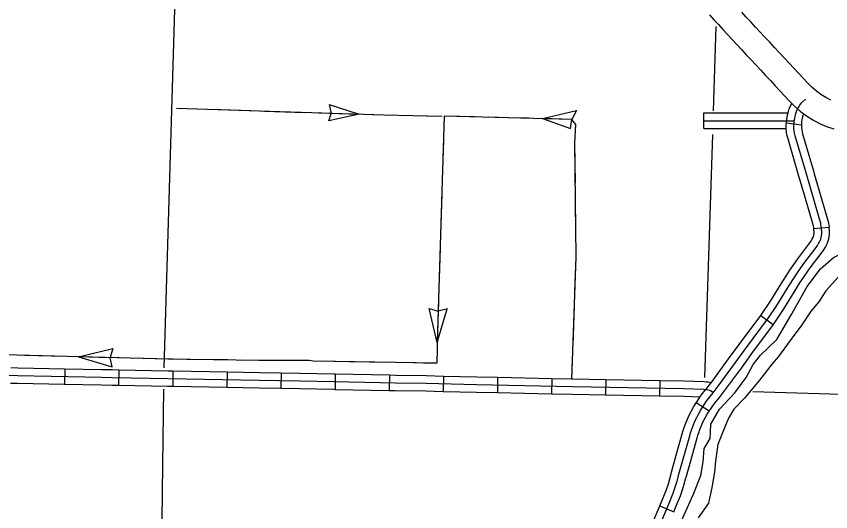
# Model space of a CAD drawing. Extents: x 1196286 to 1268366, y 2040822 to 2082115.
# Drawn here: x 1221760 to 1224740, y 2061367 to 2063179 of the extents above; entities that cross this region are included whole.
import ezdxf

# ---------------------------------------------------------------- set-up
doc = ezdxf.new("R2010")
doc.units = 0
for name, color, linetype in [('60', 7, 'Continuous'), ('61', 7, 'Continuous'), ('62', 7, 'Continuous'), ('63', 7, 'Continuous'), ('Level 69', 7, 'Continuous'), ('Level 71', 7, 'Continuous'), ('Level 87', 7, 'Continuous')]:
    doc.layers.add(name, color=color, linetype=linetype)

msp = doc.modelspace()

# ---------------------------------------------------------------- linework, layer by layer
at = {"layer": '60'}
for points in [[(1222358.8, 2063861.1), (1222299.8, 2061893.3)], [(1224320, 2063141.6), (1224310, 2062834.1)], [(1224307.2, 2062746.5), (1224278.4, 2061858.6)], [(1222298.2, 2061816), (1222294.8, 2061538.3)], [(1224455.4, 2061807.3), (1226311, 2061751.3)], [(1222294.8, 2061538.3), (1222274.9, 2059919.6)]]:
    msp.add_lwpolyline(points, dxfattribs=at)
at = {"layer": '61'}
for p, q in [((1221937.5, 2061889.1), (1221936.4, 2061832.8)), ((1222135.5, 2061885.1), (1222134.3, 2061828.9)), ((1222333.3, 2061880.9), (1222332.4, 2061824.7)), ((1222531.3, 2061877.7), (1222530.4, 2061821.5)), ((1222729.3, 2061874.5), (1222728.3, 2061818.2)), ((1222927.3, 2061869.9), (1222926.3, 2061813.6)), ((1223125.3, 2061866.3), (1223124.2, 2061810)), ((1223323.3, 2061862.4), (1223322.1, 2061806.2)), ((1223521.2, 2061858.1), (1223520.1, 2061801.9)), ((1223719.2, 2061853.9), (1223718, 2061797.7)), ((1223917.1, 2061849.9), (1223916, 2061793.7)), ((1224115.1, 2061846), (1224114, 2061789.8))]:
    msp.add_line(p, q, dxfattribs=at)
for points in [[(1221937.5, 2061889.1), (1221765.4, 2061892.4), (1221739.6, 2061893)], [(1222135.5, 2061885.1), (1222111, 2061885.7), (1222072.6, 2061886.4), (1221937.5, 2061889.1)], [(1222333.3, 2061880.9), (1222314.4, 2061881.2), (1222135.5, 2061885.1)], [(1222072.1, 2061858.3), (1221764.9, 2061864.3), (1221411.8, 2061871.7)], [(1224309.8, 2061802.5), (1224302.2, 2061807.9), (1224298.1, 2061810.2), (1224292.7, 2061811.8), (1224287.8, 2061812.8), (1224282.6, 2061813.2), (1224275, 2061813.7), (1224202.7, 2061816.2), (1223795.5, 2061824.2), (1223444.3, 2061831.6), (1223259.4, 2061835.8), (1223147.1, 2061837.7), (1222921.7, 2061841.8), (1222797.3, 2061845.1), (1222649.1, 2061847.7), (1222313.9, 2061853.1), (1222110.4, 2061857.5), (1222072.1, 2061858.3)], [(1222531.3, 2061877.7), (1222333.3, 2061880.9)], [(1222729.3, 2061874.5), (1222649.5, 2061875.8), (1222531.3, 2061877.7)], [(1222927.3, 2061869.9), (1222922.3, 2061870), (1222797.9, 2061873.3), (1222729.3, 2061874.5)], [(1223125.3, 2061866.3), (1222927.3, 2061869.9)], [(1223323.3, 2061862.4), (1223260, 2061863.9), (1223147.6, 2061865.9), (1223125.3, 2061866.3)], [(1223521.2, 2061858.1), (1223444.9, 2061859.7), (1223323.3, 2061862.4)], [(1223719.2, 2061853.9), (1223521.2, 2061858.1)], [(1223917.1, 2061849.9), (1223796, 2061852.3), (1223719.2, 2061853.9)], [(1221936.4, 2061832.8), (1221764.3, 2061836.2), (1221738.4, 2061836.7)], [(1222134.3, 2061828.9), (1222109.8, 2061829.4), (1222071.5, 2061830.2), (1221936.4, 2061832.8)], [(1222332.4, 2061824.7), (1222313.3, 2061825), (1222134.3, 2061828.9)], [(1222530.4, 2061821.5), (1222332.4, 2061824.7)], [(1224115.1, 2061846), (1223917.1, 2061849.9)], [(1224302.2, 2061838.7), (1224291.6, 2061840.7), (1224284.8, 2061841.3), (1224276.5, 2061841.8), (1224203.5, 2061844.3), (1224115.1, 2061846)], [(1222728.3, 2061818.2), (1222648.6, 2061819.6), (1222530.4, 2061821.5)], [(1222926.3, 2061813.6), (1222921.1, 2061813.7), (1222796.7, 2061817), (1222728.3, 2061818.2)], [(1223124.2, 2061810), (1222926.3, 2061813.6)], [(1223322.1, 2061806.2), (1223258.9, 2061807.6), (1223146.6, 2061809.6), (1223124.2, 2061810)], [(1223520.1, 2061801.9), (1223443.7, 2061803.5), (1223322.1, 2061806.2)], [(1223718, 2061797.7), (1223520.1, 2061801.9)], [(1223916, 2061793.7), (1223794.9, 2061796.1), (1223718, 2061797.7)], [(1224114, 2061789.8), (1223916, 2061793.7)], [(1224261.3, 2061786.1), (1224202, 2061788.1), (1224114, 2061789.8)]]:
    msp.add_lwpolyline(points, dxfattribs=at)
at = {"layer": '62'}
for points in [[(1224264.5, 2061499.8), (1224273.4, 2061549.8), (1224277.1, 2061598.9), (1224298.6, 2061634.7), (1224299.7, 2061659.2), (1224300.9, 2061687.8), (1224332.8, 2061742.5), (1224389.7, 2061802.6), (1224431.1, 2061858.5), (1224456.3, 2061905.4), (1224483.2, 2061939.3), (1224542.7, 2061997.2), (1224597.2, 2062090.9), (1224654.3, 2062190.8), (1224702.4, 2062255.2), (1224750.3, 2062297.6), (1224787.1, 2062314.8), (1224818.9, 2062334.8)], [(1224768.1, 2062226.9), (1224721.9, 2062174.9), (1224697, 2062135.4), (1224668.2, 2062101.8), (1224633.7, 2062051), (1224591.4, 2061993), (1224548.3, 2061935.1), (1224525.8, 2061908.2), (1224479.3, 2061848.8), (1224424.2, 2061782.3), (1224385.1, 2061742.5), (1224365.5, 2061709.3), (1224351.5, 2061674.6), (1224326.5, 2061613.4), (1224318.1, 2061553.2), (1224314.7, 2061511.9), (1224304.8, 2061455.8), (1224292.5, 2061399.1), (1224254.6, 2061345.5)], [(1224132.8, 2061094.6), (1224132.4, 2061097.8), (1224128, 2061137.2), (1224139.2, 2061181.4), (1224141.2, 2061210.7), (1224161.2, 2061252.3), (1224175.1, 2061292.8), (1224204.2, 2061356), (1224237.1, 2061429), (1224264.5, 2061499.8)]]:
    msp.add_lwpolyline(points, dxfattribs=at)
at = {"layer": '63'}
for p, q in [((1222904.4, 2062856.9), (1222912.6, 2062823.6)), ((1222904.4, 2062856.9), (1223014.2, 2062821.5)), ((1222903.8, 2062796.8), (1222912.6, 2062823.6)), ((1223014.2, 2062821.5), (1222903.8, 2062796.8)), ((1223684.9, 2062805.1), (1223810, 2062835.3)), ((1223810, 2062835.3), (1223792.5, 2062802.4)), ((1223684.9, 2062805.1), (1223787.9, 2062769.3)), ((1223787.9, 2062769.3), (1223792.5, 2062802.4)), ((1223300.3, 2061985.6), (1223270.4, 2062110.8)), ((1223270.6, 2062110.9), (1223303.4, 2062101.1)), ((1223300.3, 2061985.6), (1223337, 2062109)), ((1223337.2, 2062108.9), (1223303.8, 2062101)), ((1221987.8, 2061933.8), (1222113, 2061963.8)), ((1222113, 2061963.8), (1222103.2, 2061930.9)), ((1221987.8, 2061933.8), (1222111.2, 2061897.2)), ((1222111.2, 2061897.2), (1222103.2, 2061930.5))]:
    msp.add_line(p, q, dxfattribs=at)
for points in [[(1222346.3, 2062843.3), (1223105.6, 2062818.5), (1223318.7, 2062814)], [(1222346.3, 2062843.3), (1222420.6, 2062840.9)], [(1222470, 2062839.3), (1222618.5, 2062834.4)], [(1222667.9, 2062832.8), (1222816.3, 2062828)], [(1222865.8, 2062826.3), (1223014.2, 2062821.5)], [(1223063.7, 2062819.9), (1223105.6, 2062818.5), (1223212.2, 2062816.3)], [(1223261.7, 2062815.2), (1223318.7, 2062814)], [(1223325.7, 2062813.9), (1223302.5, 2062066.8), (1223298.1, 2061910.4)], [(1223437.5, 2062811.1), (1223325.7, 2062813.9), (1223324.5, 2062777.3)], [(1223793.2, 2061851), (1223808.2, 2062299), (1223804, 2062716.3), (1223806.9, 2062783.8), (1223792.5, 2062802.4), (1223325.7, 2062813.9)], [(1223561.2, 2062808.1), (1223487, 2062809.9)], [(1223635.5, 2062806.3), (1223561.2, 2062808.1)], [(1223806.1, 2062766.4), (1223806.9, 2062783.8), (1223792.5, 2062802.4), (1223684.9, 2062805.1)], [(1223323, 2062727.8), (1223318.4, 2062579.4)], [(1223805.5, 2062568.5), (1223804, 2062716.3), (1223804, 2062717)], [(1223316.9, 2062529.9), (1223312.3, 2062381.5)], [(1223807.5, 2062370.5), (1223806, 2062519)], [(1223310.7, 2062332), (1223306.1, 2062183.6)], [(1223804, 2062172.6), (1223808.2, 2062299), (1223808, 2062321)], [(1223304.6, 2062134.1), (1223302.5, 2062066.8), (1223300.3, 2061985.6)], [(1223797.3, 2061974.7), (1223802.3, 2062123.1)], [(1223298.1, 2061910.4), (1222846.3, 2061918.1), (1222831.8, 2061920.1), (1222647.1, 2061920.8), (1222314.4, 2061925.1), (1221255.1, 2061953.2)], [(1221938.3, 2061935.1), (1221789.9, 2061939)], [(1222062, 2061931.8), (1221987.8, 2061933.8)], [(1222136.3, 2061929.8), (1222062, 2061931.8)], [(1222334.2, 2061924.9), (1222314.4, 2061925.1), (1222185.7, 2061928.5)], [(1222532.2, 2061922.3), (1222383.7, 2061924.2)], [(1222730.2, 2061920.5), (1222647.1, 2061920.8), (1222581.7, 2061921.6)], [(1222928, 2061916.7), (1222846.3, 2061918.1), (1222831.8, 2061920.1), (1222779.7, 2061920.3)], [(1223126, 2061913.3), (1222977.5, 2061915.8)], [(1223249.7, 2061911.2), (1223175.5, 2061912.5)], [(1223298.9, 2061936.2), (1223298.1, 2061910.4), (1223249.7, 2061911.2)], [(1223793.2, 2061851), (1223795.6, 2061925.2)]]:
    msp.add_lwpolyline(points, dxfattribs=at)
at = {"layer": 'Level 69'}
msp.add_line((1224275.4, 2062769.4), (1224275.4, 2062825.7), dxfattribs=at)
for points in [[(1224275.4, 2062825.7), (1224473.4, 2062825.6)], [(1224473.4, 2062825.6), (1224583.7, 2062825.6)], [(1224275.4, 2062797.5), (1224606.8, 2062797.4)], [(1224275.4, 2062769.4), (1224473.4, 2062769.3)], [(1224473.4, 2062769.3), (1224576.8, 2062769.3)]]:
    msp.add_lwpolyline(points, dxfattribs=at)
at = {"layer": 'Level 71'}
for p, q in [((1224577.6, 2062789.7), (1224633.4, 2062782.8)), ((1224734.3, 2062406.4), (1224678.2, 2062402.5)), ((1224678.2, 2062402.5), (1224678.2, 2062402.1)), ((1224484.4, 2062085.4), (1224529.5, 2062051.9)), ((1224295.1, 2061735.4), (1224247.6, 2061765.5)), ((1224247.6, 2061765.5), (1224247.6, 2061765.5)), ((1224114.2, 2061389.1), (1224166, 2061367.3))]:
    msp.add_line(p, q, dxfattribs=at)
for points in [[(1224707, 2062395.2), (1224706.6, 2062398.8), (1224706.2, 2062404.9), (1224705.5, 2062410.8), (1224704.3, 2062417.3), (1224703.2, 2062422.6), (1224697.8, 2062441.8), (1224649.6, 2062606.5), (1224609.6, 2062742.5), (1224607.5, 2062751.3), (1224606.1, 2062760.8), (1224604.9, 2062768.2), (1224604.7, 2062775.3), (1224605.1, 2062782.7), (1224605.9, 2062789.5), (1224606.8, 2062797.4), (1224608.2, 2062805), (1224609.7, 2062813.2), (1224612.3, 2062824.1), (1224614.5, 2062831.4), (1224617.8, 2062839.3), (1224621.8, 2062846.2), (1224627, 2062854.4), (1224634.5, 2062863.5), (1224647.9, 2062876.6)], [(1224577.6, 2062789.7), (1224578, 2062792.8), (1224579, 2062801.6), (1224580.5, 2062810.1), (1224582.1, 2062819), (1224585.2, 2062831.5), (1224588, 2062840.8), (1224592.5, 2062851.7), (1224597.7, 2062860.7)], [(1224633.4, 2062782.8), (1224633.8, 2062786.2), (1224634.6, 2062793.3), (1224635.9, 2062800), (1224637.2, 2062807.4), (1224639.4, 2062816.6), (1224641.3, 2062822.7)], [(1224626, 2062587.1), (1224622.6, 2062598.6), (1224582.5, 2062735.2), (1224579.9, 2062746), (1224578.3, 2062756.5), (1224576.9, 2062765.6), (1224576.6, 2062775.6), (1224577, 2062785), (1224577.6, 2062789.7)], [(1224633.4, 2062782.8), (1224633.1, 2062780.4), (1224632.9, 2062775.1), (1224633, 2062770.8), (1224633.9, 2062765), (1224635.1, 2062756.7), (1224636.8, 2062749.8), (1224676.6, 2062614.4), (1224679.9, 2062602.9)], [(1224679.9, 2062602.9), (1224724.9, 2062449.6), (1224730.6, 2062429.2), (1224731.9, 2062422.6), (1224733.3, 2062415.1), (1224734.2, 2062407.6), (1224734.3, 2062406.4)], [(1224678.2, 2062402.1), (1224677.7, 2062406.5), (1224676.7, 2062412), (1224675.9, 2062416), (1224670.8, 2062434.1), (1224626, 2062587.1)], [(1224309.8, 2061802.5), (1224328.1, 2061826.4), (1224428, 2061962.7), (1224512.4, 2062076), (1224543.2, 2062121.9), (1224582.2, 2062185.5), (1224601.3, 2062215.9), (1224619.3, 2062243.2), (1224641.9, 2062275.5), (1224686.2, 2062333.7), (1224691.4, 2062341), (1224695.8, 2062348.5), (1224700.4, 2062357.1), (1224703.3, 2062364), (1224705.5, 2062371.9), (1224706.5, 2062378.1), (1224707.1, 2062383.3), (1224707.3, 2062388.1), (1224707.2, 2062393.6), (1224707, 2062395.2)], [(1224590.5, 2062250.6), (1224596, 2062259), (1224619.2, 2062292.1), (1224663.5, 2062350.4), (1224667.8, 2062356.4), (1224671.3, 2062362.3), (1224675, 2062369.2), (1224676.7, 2062373.2), (1224678, 2062378), (1224678.7, 2062382), (1224679.1, 2062385.5), (1224679.2, 2062388.4), (1224679.1, 2062391.8), (1224679.1, 2062392.2), (1224678.6, 2062396.4), (1224678.2, 2062402.5)], [(1224637.5, 2062219.7), (1224642.6, 2062227.4), (1224664.6, 2062258.9), (1224708.8, 2062317), (1224715, 2062325.6), (1224720.3, 2062334.7), (1224725.8, 2062345), (1224730, 2062354.8), (1224733, 2062365.8), (1224734.4, 2062374.3), (1224735.2, 2062381.2), (1224735.5, 2062387.7), (1224735.3, 2062395.3), (1224735, 2062398.2), (1224734.7, 2062401.3), (1224734.3, 2062406.4)], [(1224484.4, 2062085.4), (1224489.4, 2062092.2), (1224519.5, 2062137.1), (1224558.3, 2062200.3), (1224577.7, 2062231.1), (1224590.5, 2062250.6)], [(1224529.5, 2062051.9), (1224535.4, 2062059.8), (1224566.9, 2062106.7), (1224606.1, 2062170.7), (1224625, 2062200.7), (1224637.5, 2062219.7)], [(1224366.4, 2061926.2), (1224405.4, 2061979.4), (1224484.4, 2062085.4)], [(1224529.5, 2062051.9), (1224450.6, 2061946), (1224411.7, 2061892.9)], [(1224247.6, 2061765.5), (1224250.7, 2061770.4), (1224261.4, 2061786.1), (1224270, 2061798.3), (1224287.8, 2061820), (1224305.6, 2061843.3), (1224366.4, 2061926.2)], [(1224411.7, 2061892.9), (1224350.6, 2061809.5), (1224331.9, 2061785.1), (1224314.8, 2061764.2), (1224307.6, 2061754.1), (1224297.8, 2061739.6), (1224295.1, 2061735.4)], [(1224184.8, 2061504.9), (1224224, 2061644.4), (1224227.1, 2061656.1), (1224230.5, 2061665.5), (1224235.1, 2061678.6), (1224244.2, 2061700.5), (1224249.9, 2061712.4), (1224255.9, 2061723.6), (1224263.5, 2061738.1), (1224274.2, 2061755), (1224284.5, 2061770.1), (1224292.4, 2061781.2), (1224309.8, 2061802.5)], [(1224174.9, 2061573.6), (1224196.9, 2061651.8), (1224200.2, 2061664.4), (1224204, 2061674.9), (1224208.9, 2061688.7), (1224218.5, 2061711.9), (1224224.8, 2061725.1), (1224231.1, 2061736.8), (1224239.2, 2061752.2), (1224247.6, 2061765.5)], [(1224229.1, 2061558.4), (1224251.2, 2061637), (1224254, 2061647.8), (1224257, 2061656.1), (1224261.4, 2061668.6), (1224269.9, 2061689), (1224275, 2061699.7), (1224280.7, 2061710.4), (1224287.9, 2061724), (1224295.1, 2061735.4)], [(1224114.2, 2061389.1), (1224122.9, 2061409.8), (1224137.4, 2061445.4), (1224145.8, 2061469.7), (1224151, 2061487), (1224154.5, 2061501.3), (1224157.7, 2061512.5), (1224174.9, 2061573.6)], [(1224166, 2061367.3), (1224174.8, 2061388.3), (1224190, 2061425.6), (1224199.2, 2061452.3), (1224205.3, 2061472), (1224209, 2061487), (1224211.9, 2061497.3), (1224229.1, 2061558.4)], [(1224090.4, 2061259.9), (1224148.8, 2061399), (1224163.7, 2061435.5), (1224172.5, 2061461), (1224178.2, 2061479.5), (1224181.8, 2061494.2), (1224184.8, 2061504.9)], [(1224036.2, 2061207.9), (1224064.6, 2061271.1), (1224114.2, 2061389.1)]]:
    msp.add_lwpolyline(points, dxfattribs=at)
at = {"layer": 'Level 87'}
for points in [[(1224740.1, 2062872), (1224721.7, 2062881.7), (1224704.2, 2062892.7), (1224687.6, 2062905.1), (1224671.8, 2062919.1), (1224655.9, 2062935.2), (1224639.3, 2062953), (1224622.2, 2062971.2), (1224605, 2062989.6), (1224587.7, 2063008.1), (1224570.2, 2063026.8), (1224552.6, 2063045.8), (1224534.8, 2063065), (1224517, 2063084.1), (1224499.4, 2063102.8), (1224482.3, 2063121.4), (1224464.9, 2063140.1), (1224447.8, 2063158.4), (1224430.9, 2063176.6), (1224414.2, 2063194.5)], [(1224295.8, 2063184.5), (1224312.3, 2063166.7), (1224328.9, 2063148.7), (1224345.6, 2063130.7), (1224362.2, 2063112.8), (1224379.2, 2063094.5), (1224396.3, 2063076.2), (1224413.4, 2063057.7), (1224430.8, 2063038.9), (1224448.6, 2063020), (1224466.2, 2063001.2), (1224483.8, 2062982.1), (1224501.5, 2062963), (1224519.1, 2062944.1), (1224536.6, 2062925.5), (1224553.8, 2062907.1), (1224570.9, 2062888.8), (1224588.4, 2062870.2), (1224607.2, 2062851.1), (1224628.3, 2062832.4), (1224651, 2062815.4), (1224674.8, 2062800.4), (1224699.4, 2062787.4), (1224724.9, 2062776.4), (1224751.4, 2062767.2)]]:
    msp.add_lwpolyline(points, dxfattribs=at)

doc.saveas('drawing.dxf')
